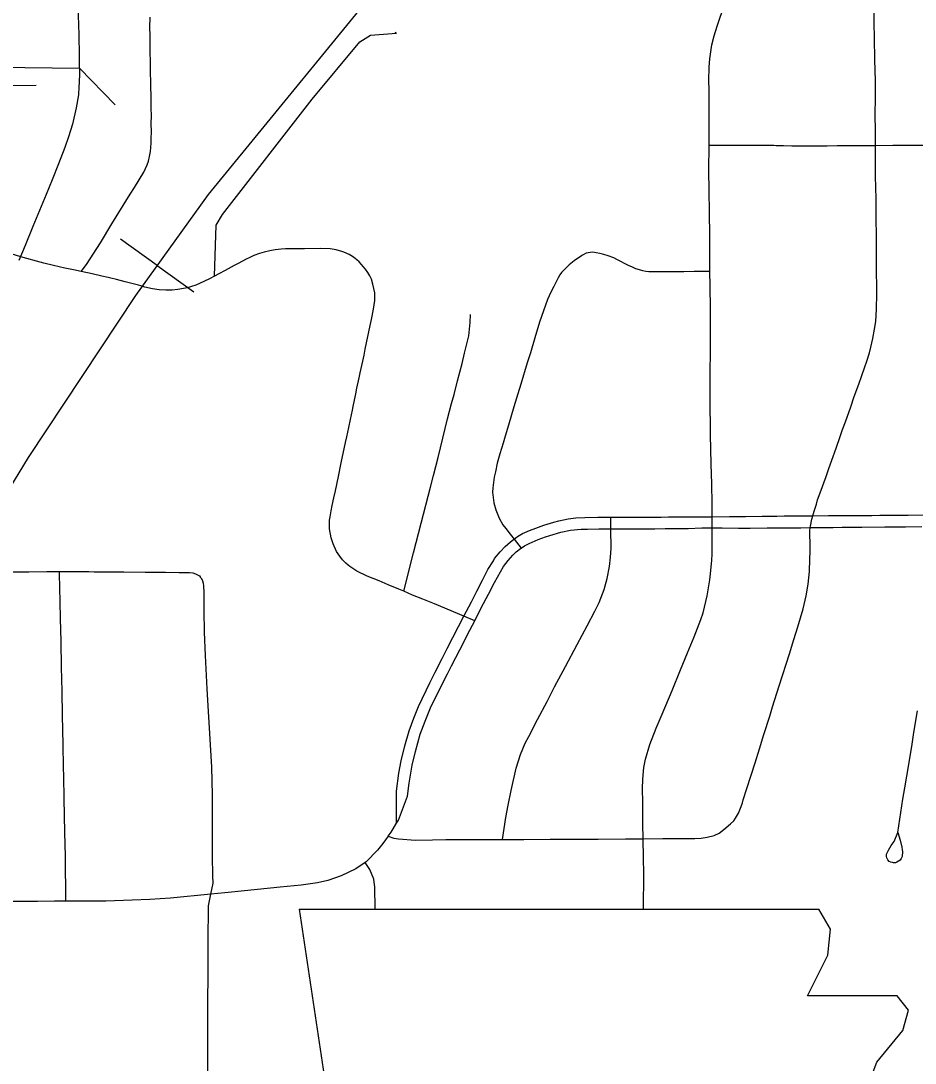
# Model space of a CAD drawing. Extents: x -19 to 366, y -4 to 359.
# Drawn here: x 155.44 to 155.936, y 194.808 to 195.386 of the extents above; entities that cross this region are included whole.
import ezdxf

# ---------------------------------------------------------------- set-up
doc = ezdxf.new("R2010")
doc.units = 0
for name, color, linetype in [('Level 10', 7, 'Continuous'), ('Level 21', 7, 'Continuous'), ('Level 33', 7, 'Continuous'), ('Level 37', 7, 'Continuous'), ('Level 40', 7, 'Continuous'), ('Level 60', 7, 'Continuous')]:
    doc.layers.add(name, color=color, linetype=linetype)

msp = doc.modelspace()

# ---------------------------------------------------------------- linework, layer by layer
at = {"layer": 'Level 10'}
msp.add_line((155.4251, 195.36064), (155.47245, 195.36001), dxfattribs=at)
for points in [[(155.47245, 195.36001), (155.47253, 195.36648), (155.47225, 195.3791), (155.47212, 195.38356), (155.47198, 195.38988), (155.47192, 195.39555), (155.47191, 195.39822)], [(155.47245, 195.36001), (155.47241, 195.35701), (155.47222, 195.35213), (155.47213, 195.3497)], [(155.47213, 195.3497), (155.47191, 195.34523), (155.4706, 195.33801), (155.4686, 195.32899), (155.46645, 195.32201), (155.46442, 195.31613), (155.46091, 195.30703), (155.45731, 195.29811), (155.45406, 195.29009)], [(155.45406, 195.29009), (155.44667, 195.27228), (155.44233, 195.26181), (155.43887, 195.25343)]]:
    msp.add_lwpolyline(points, dxfattribs=at)
at = {"layer": 'Level 21'}
for p, q in [((155.5944, 194.89384), (155.60882, 194.79772)), ((155.88918, 194.88263), (155.88254, 194.8937)), ((155.88758, 194.86821), (155.88918, 194.88263)), ((155.87637, 194.84578), (155.88758, 194.86821)), ((155.92603, 194.84578), (155.87637, 194.84578)), ((155.93244, 194.83777), (155.92603, 194.84578)), ((155.92923, 194.82656), (155.93244, 194.83777)), ((155.91482, 194.80893), (155.92923, 194.82656)), ((155.90681, 194.78811), (155.91482, 194.80893))]:
    msp.add_line(p, q, dxfattribs=at)
msp.add_lwpolyline([(155.5944, 194.89384), (155.88254, 194.8937)], dxfattribs=at)
at = {"layer": 'Level 33'}
for points in [[(155.91406, 195.31724), (155.91412, 195.3253), (155.91392, 195.33441), (155.914, 195.34366), (155.91398, 195.35284), (155.91377, 195.36484), (155.91358, 195.37672), (155.91337, 195.38511), (155.91327, 195.39174), (155.91311, 195.40739), (155.91297, 195.41903), (155.91289, 195.43146), (155.91256, 195.46125), (155.9124, 195.47224), (155.91223, 195.48352), (155.91197, 195.48735), (155.91157, 195.49056), (155.91128, 195.4932), (155.91058, 195.49573), (155.90994, 195.49754), (155.90919, 195.4987), (155.90712, 195.50067)], [(155.82175, 195.31741), (155.82179, 195.32329), (155.82178, 195.33228), (155.82175, 195.33895), (155.82174, 195.34781), (155.82165, 195.35324), (155.82179, 195.36062), (155.82212, 195.36528), (155.82334, 195.37294), (155.82463, 195.37799), (155.82627, 195.38326), (155.82817, 195.3888), (155.82959, 195.39272), (155.83084, 195.39601), (155.83284, 195.40056), (155.83444, 195.40399), (155.83684, 195.40753)], [(155.47345, 195.24736), (155.47636, 195.25124), (155.48417, 195.26322), (155.49044, 195.27383), (155.50054, 195.29023), (155.50296, 195.29389), (155.50811, 195.30246), (155.51002, 195.3065), (155.51079, 195.30855), (155.51138, 195.31098), (155.51179, 195.31379), (155.51205, 195.31612), (155.51219, 195.31867), (155.51231, 195.32098), (155.51236, 195.32478), (155.5123, 195.32938), (155.51236, 195.3337), (155.5123, 195.33809), (155.51223, 195.34183), (155.51198, 195.35261), (155.51191, 195.35741), (155.51191, 195.35904), (155.5118, 195.36411), (155.51177, 195.36851), (155.51173, 195.37375), (155.51164, 195.37839), (155.51158, 195.38251), (155.51172, 195.38827)], [(155.54746, 195.2448), (155.54833, 195.27296), (155.55173, 195.27892), (155.60154, 195.34292), (155.62792, 195.37465), (155.63399, 195.37841), (155.64828, 195.37949), (155.64761, 195.37979)], [(155.34181, 195.3381), (155.34317, 195.34197), (155.34619, 195.34558), (155.35006, 195.34838), (155.35414, 195.34977), (155.35702, 195.35013), (155.36348, 195.35044), (155.36582, 195.35043), (155.37619, 195.3505), (155.3944, 195.3506), (155.39935, 195.35063), (155.39956, 195.35062), (155.41174, 195.35057), (155.41584, 195.35057), (155.4283, 195.35056), (155.43517, 195.35051), (155.44847, 195.35062)], [(155.82222, 195.2473), (155.82209, 195.25411), (155.82212, 195.26709), (155.82192, 195.28018), (155.82178, 195.29198), (155.82165, 195.30338), (155.82175, 195.31741)], [(155.82175, 195.31741), (155.82727, 195.31739), (155.83137, 195.31739), (155.83914, 195.31738), (155.84459, 195.31736), (155.84731, 195.31732), (155.85771, 195.31727), (155.85887, 195.31722), (155.86304, 195.31713), (155.8676, 195.31694), (155.87468, 195.317), (155.88351, 195.31706), (155.88727, 195.31706), (155.89274, 195.31711), (155.89769, 195.31716), (155.90468, 195.31717), (155.91406, 195.31724)], [(155.87928, 195.11186), (155.88005, 195.11436), (155.88129, 195.1183), (155.88197, 195.12065), (155.88344, 195.12464), (155.88665, 195.13374), (155.88822, 195.13811), (155.88984, 195.14268), (155.8922, 195.14931), (155.8944, 195.15588), (155.89584, 195.15977), (155.89742, 195.16398), (155.90039, 195.17236), (155.90231, 195.17795), (155.90483, 195.18483), (155.90653, 195.18962), (155.90801, 195.19386), (155.90932, 195.19758), (155.9107, 195.20216), (155.91155, 195.20545), (155.91264, 195.21013), (155.9136, 195.21529), (155.91419, 195.21952), (155.91471, 195.22643), (155.91474, 195.23493), (155.91468, 195.25127), (155.91459, 195.2663), (155.91449, 195.27743), (155.91435, 195.28753), (155.91414, 195.30025), (155.91412, 195.30654), (155.91401, 195.31081), (155.91406, 195.31724)], [(155.91406, 195.31724), (155.92372, 195.31731), (155.9244, 195.31731), (155.93267, 195.31737), (155.94247, 195.31739), (155.94948, 195.31738), (155.96255, 195.31743), (155.97082, 195.31758), (155.97543, 195.31776)], [(155.47345, 195.24736), (155.46918, 195.2483), (155.46437, 195.24925), (155.45807, 195.25062), (155.45268, 195.25198), (155.45063, 195.25253), (155.44122, 195.25499), (155.43336, 195.25739), (155.42598, 195.25951), (155.41698, 195.26245)], [(155.65245, 195.07), (155.64965, 195.07119), (155.64377, 195.07368), (155.63871, 195.07577), (155.63204, 195.07848), (155.62635, 195.08118), (155.62239, 195.08371), (155.62151, 195.0845), (155.62028, 195.08555), (155.61839, 195.08749), (155.61684, 195.08944), (155.6151, 195.09215), (155.61315, 195.09635), (155.61203, 195.09974), (155.61118, 195.10456), (155.61112, 195.1075), (155.61118, 195.1094), (155.6115, 195.11138), (155.61213, 195.11468), (155.61268, 195.11761), (155.6136, 195.12179), (155.61448, 195.12577), (155.61609, 195.1336), (155.61769, 195.14118), (155.62012, 195.1526), (155.62073, 195.15568), (155.62186, 195.16077), (155.62281, 195.16534), (155.62389, 195.17046), (155.62433, 195.17249), (155.62577, 195.17957), (155.62637, 195.18256), (155.62757, 195.1884), (155.62818, 195.19113), (155.62966, 195.19759), (155.63037, 195.20096), (155.63105, 195.20429), (155.63381, 195.21735), (155.63454, 195.22066), (155.63567, 195.22634), (155.63638, 195.23124), (155.63625, 195.23546), (155.6353, 195.24038), (155.63439, 195.24307), (155.63353, 195.2449), (155.63248, 195.24668), (155.63117, 195.24859), (155.62992, 195.25006), (155.62896, 195.25121), (155.62759, 195.25262), (155.62633, 195.25374), (155.62533, 195.25456), (155.62397, 195.25555), (155.62209, 195.25672), (155.61921, 195.25803), (155.61742, 195.25865), (155.61546, 195.25919), (155.61493, 195.2593), (155.61163, 195.2598), (155.60594, 195.25999), (155.59722, 195.25993), (155.58943, 195.25989), (155.58673, 195.25982), (155.5843, 195.25962), (155.58109, 195.25927), (155.57816, 195.25886), (155.57495, 195.258), (155.57236, 195.25723), (155.56913, 195.2561), (155.56691, 195.25507), (155.56448, 195.25389), (155.56087, 195.25196), (155.55828, 195.25062), (155.5532, 195.24786), (155.5498, 195.24603), (155.54746, 195.2448)], [(155.82222, 195.2473), (155.81706, 195.24725), (155.81343, 195.24722), (155.80768, 195.2472), (155.80247, 195.24713), (155.79778, 195.24709), (155.79688, 195.24707), (155.7884, 195.24715), (155.78671, 195.24734), (155.785, 195.24763), (155.78307, 195.24817), (155.78108, 195.24885), (155.77933, 195.24965), (155.77709, 195.2507), (155.7706, 195.25396), (155.76882, 195.25489), (155.76576, 195.25599), (155.76337, 195.25672), (155.76122, 195.25722), (155.75919, 195.25775), (155.75729, 195.25795), (155.75585, 195.25791), (155.75476, 195.25772), (155.75359, 195.25739), (155.75154, 195.25632), (155.75091, 195.25594), (155.74687, 195.25318), (155.74421, 195.25107), (155.74188, 195.24883), (155.73996, 195.24673), (155.73895, 195.24544), (155.73801, 195.24375), (155.73554, 195.23908), (155.73398, 195.23587), (155.73214, 195.23175), (155.73093, 195.22872), (155.72766, 195.21921), (155.72508, 195.21047), (155.72263, 195.20225), (155.72088, 195.19659), (155.7173, 195.1848), (155.71571, 195.17947), (155.71348, 195.17231), (155.7104, 195.16215), (155.70864, 195.15607), (155.70748, 195.15216), (155.70569, 195.14616), (155.70423, 195.14097), (155.70317, 195.13622), (155.70254, 195.13334), (155.70171, 195.12731), (155.70158, 195.12506), (155.70226, 195.11904), (155.70339, 195.11526), (155.70536, 195.11062), (155.70736, 195.10688), (155.70908, 195.10476), (155.71137, 195.10178), (155.71364, 195.099)], [(155.54746, 195.2448), (155.54464, 195.24331), (155.53914, 195.24061), (155.53696, 195.23977), (155.53457, 195.23895), (155.53236, 195.23826), (155.5301, 195.2378), (155.52697, 195.23729), (155.5238, 195.23697), (155.52044, 195.2369), (155.51671, 195.23719), (155.51289, 195.23766), (155.50881, 195.23871), (155.50656, 195.2393), (155.5052, 195.2397), (155.49789, 195.24167), (155.49293, 195.24289), (155.48981, 195.24363), (155.48845, 195.24395), (155.48489, 195.24481), (155.47953, 195.24603), (155.47345, 195.24736)], [(155.82347, 195.11136), (155.82344, 195.11874), (155.82319, 195.12944), (155.82292, 195.1407), (155.82251, 195.15676), (155.82244, 195.17724), (155.82242, 195.19224), (155.82249, 195.20189), (155.8225, 195.21572), (155.82258, 195.22664), (155.82236, 195.23942), (155.82222, 195.2473)], [(155.65245, 195.07), (155.65786, 195.09131), (155.66205, 195.10787), (155.66721, 195.12779), (155.66884, 195.13415), (155.67138, 195.14418), (155.67671, 195.16567), (155.67892, 195.17413), (155.68024, 195.17903), (155.68219, 195.1867), (155.68469, 195.19639), (155.68607, 195.20197), (155.68845, 195.21164), (155.68918, 195.21898), (155.68942, 195.22355)], [(155.71364, 195.099), (155.71554, 195.10042), (155.71821, 195.10199), (155.72221, 195.1038), (155.72556, 195.10508), (155.73004, 195.10661), (155.73564, 195.10837), (155.73832, 195.10909), (155.74364, 195.11019), (155.74782, 195.11069), (155.75274, 195.11096), (155.76005, 195.11103), (155.7673, 195.11103)], [(155.7673, 195.11103), (155.77284, 195.11103), (155.77649, 195.11106), (155.78146, 195.11109), (155.79513, 195.11114), (155.79922, 195.11124), (155.80393, 195.11128), (155.80995, 195.1113), (155.81307, 195.11131), (155.82347, 195.11136)], [(155.7673, 195.10458), (155.7673, 195.11103)], [(155.82347, 195.11136), (155.83306, 195.1114), (155.84194, 195.11152), (155.85117, 195.11167), (155.85924, 195.11171), (155.86346, 195.11178), (155.87132, 195.11179), (155.87928, 195.11186)], [(155.82349, 195.10513), (155.82347, 195.11136)], [(155.87791, 195.10532), (155.878, 195.1062), (155.87874, 195.11005), (155.87928, 195.11186)], [(155.87928, 195.11186), (155.88801, 195.11195), (155.89007, 195.11195), (155.89583, 195.11199), (155.89791, 195.11202), (155.90471, 195.11203), (155.91202, 195.11211), (155.91645, 195.11214), (155.92377, 195.11219), (155.93004, 195.11222), (155.93054, 195.11227), (155.93215, 195.11228), (155.94198, 195.11236)], [(155.70721, 194.93247), (155.70907, 194.94467), (155.71038, 194.95144), (155.71189, 194.95956), (155.71467, 194.97188), (155.71709, 194.97957), (155.71977, 194.98576), (155.72168, 194.98945), (155.72663, 194.99897), (155.73185, 195.00895), (155.73608, 195.01698), (155.74209, 195.02829), (155.74859, 195.04055), (155.75413, 195.05086), (155.75844, 195.05901), (155.76083, 195.06373), (155.76357, 195.07105), (155.76519, 195.07714), (155.76646, 195.08369), (155.76704, 195.08886), (155.76734, 195.09381), (155.7673, 195.10458)], [(155.71758, 195.09398), (155.71944, 195.09519), (155.72195, 195.09656), (155.72684, 195.09866), (155.72899, 195.09944), (155.73099, 195.10017), (155.73335, 195.10095), (155.73955, 195.10277), (155.7448, 195.10384), (155.75083, 195.10439), (155.75428, 195.1045), (155.76051, 195.10458), (155.7673, 195.10458)], [(155.7673, 195.10458), (155.77569, 195.10458), (155.77948, 195.10462), (155.78296, 195.10462), (155.78871, 195.10469), (155.79158, 195.1047), (155.79733, 195.10476), (155.80029, 195.10478), (155.81019, 195.10488), (155.81776, 195.10511), (155.82349, 195.10513)], [(155.78519, 194.93282), (155.78503, 194.94115), (155.78493, 194.95314), (155.7849, 194.96052), (155.785, 194.9659), (155.78554, 194.9724), (155.7864, 194.97698), (155.78885, 194.98514), (155.7924, 194.99407), (155.79563, 195.00184), (155.80118, 195.01503), (155.80586, 195.02641), (155.80981, 195.03585), (155.81348, 195.04474), (155.8171, 195.0544), (155.81838, 195.05816), (155.82073, 195.06748), (155.82222, 195.07645), (155.82257, 195.07972), (155.82322, 195.08729), (155.82338, 195.09055), (155.82339, 195.09347), (155.82352, 195.09766), (155.82349, 195.10513)], [(155.78519, 194.93282), (155.79608, 194.93293), (155.80427, 194.93297), (155.81386, 194.93299), (155.81738, 194.9332), (155.82066, 194.93365), (155.82456, 194.9347), (155.82732, 194.93595), (155.83001, 194.93787), (155.8337, 194.94118), (155.83541, 194.94279), (155.83648, 194.94419), (155.838, 194.947), (155.8396, 194.9507), (155.84029, 194.95276), (155.8407, 194.9544), (155.84269, 194.96061), (155.84726, 194.97494), (155.84977, 194.98272), (155.85221, 194.99057), (155.85539, 195.0008), (155.85701, 195.00591), (155.86064, 195.01761), (155.86627, 195.03526), (155.86878, 195.04328), (155.87096, 195.05025), (155.87393, 195.06029), (155.87565, 195.06756), (155.87672, 195.07398), (155.87743, 195.08094), (155.87772, 195.08776), (155.87776, 195.09217), (155.87775, 195.09248), (155.87777, 195.09346), (155.87775, 195.09723), (155.87764, 195.10073), (155.8777, 195.10352), (155.87791, 195.10532)], [(155.82349, 195.10513), (155.82905, 195.10515), (155.83806, 195.10503), (155.84457, 195.10509), (155.85397, 195.10519), (155.85816, 195.1052), (155.86389, 195.10525), (155.86728, 195.10528), (155.8727, 195.10526), (155.87791, 195.10532)], [(155.87791, 195.10532), (155.88558, 195.1054), (155.89055, 195.10544), (155.8955, 195.10548), (155.90649, 195.10559), (155.91925, 195.1057), (155.93073, 195.1058), (155.93971, 195.10586)], [(155.68569, 195.0562), (155.68986, 195.06409), (155.69288, 195.07001), (155.69604, 195.07616), (155.69908, 195.08203), (155.70206, 195.08691), (155.70278, 195.08815), (155.70582, 195.09196), (155.70858, 195.0948), (155.7101, 195.09617), (155.71151, 195.09741), (155.71327, 195.09872), (155.71364, 195.099)], [(155.71364, 195.099), (155.71758, 195.09398)], [(155.69171, 195.05367), (155.69538, 195.06077), (155.69939, 195.06844), (155.70275, 195.07497), (155.70763, 195.08378), (155.71034, 195.08716), (155.71291, 195.09005), (155.7148, 195.09193), (155.71711, 195.09367), (155.71758, 195.09398)], [(155.39177, 195.0367), (155.3951, 195.0426), (155.39744, 195.04659), (155.39939, 195.0501), (155.40157, 195.05421), (155.40386, 195.05849), (155.4055, 195.0614), (155.40779, 195.06539), (155.4089, 195.06732), (155.41165, 195.07283), (155.41356, 195.076), (155.4152, 195.07754), (155.41643, 195.07836), (155.41727, 195.07894), (155.41873, 195.07976), (155.42077, 195.08053), (155.422, 195.08076), (155.42344, 195.08081), (155.43061, 195.08086), (155.43452, 195.08087), (155.44442, 195.08089), (155.45434, 195.08095), (155.4578, 195.08096), (155.4613, 195.08096)], [(155.4613, 195.08096), (155.47014, 195.08097), (155.47765, 195.08094), (155.48056, 195.08088), (155.49236, 195.08081), (155.49707, 195.08077), (155.50899, 195.0807), (155.52024, 195.08064), (155.52773, 195.08052), (155.53349, 195.0804), (155.53529, 195.08021), (155.53682, 195.07975), (155.53749, 195.07941), (155.53899, 195.0785), (155.53945, 195.07804)], [(155.46493, 194.89815), (155.46468, 194.92319), (155.46438, 194.93628), (155.46403, 194.95519), (155.46378, 194.96733), (155.46363, 194.97256), (155.46344, 194.98506), (155.46312, 195.00114), (155.46282, 195.01462), (155.46253, 195.02802), (155.4623, 195.04211), (155.46201, 195.05496), (155.4618, 195.06426), (155.46134, 195.0797), (155.4613, 195.08096)], [(155.54538, 194.90209), (155.54664, 194.90828), (155.54649, 194.91253), (155.54634, 194.9232), (155.54628, 194.9361), (155.54627, 194.95724), (155.54586, 194.97243), (155.54478, 194.99117), (155.54406, 195.00333), (155.5433, 195.01588), (155.5423, 195.03447), (155.54179, 195.04734), (155.54168, 195.05914), (155.54157, 195.06889), (155.54147, 195.07316), (155.54132, 195.07435), (155.54093, 195.07554), (155.54039, 195.07692), (155.53963, 195.07775), (155.53958, 195.07794), (155.53945, 195.07804)], [(155.68569, 195.0562), (155.66938, 195.06303), (155.66291, 195.06564), (155.6573, 195.06796), (155.65245, 195.07)], [(155.64839, 194.94138), (155.64833, 194.95925), (155.64969, 194.96922), (155.65093, 194.97598), (155.65293, 194.98435), (155.65539, 194.99262), (155.65787, 194.99965), (155.66048, 195.00613), (155.66681, 195.01933), (155.6698, 195.0252), (155.67372, 195.03285), (155.6765, 195.03823), (155.67963, 195.04436), (155.68267, 195.05049), (155.68569, 195.0562)], [(155.69171, 195.05367), (155.68569, 195.0562)], [(155.64839, 194.94138), (155.64945, 194.94311), (155.65452, 194.95652), (155.65542, 194.96359), (155.65709, 194.97367), (155.65883, 194.98111), (155.66155, 194.99075), (155.6642, 194.99803), (155.66715, 195.00532), (155.67381, 195.01886), (155.67663, 195.02433), (155.67884, 195.02862), (155.68126, 195.03327), (155.68572, 195.0419), (155.68782, 195.04614), (155.69171, 195.05367)], [(155.92638, 194.9363), (155.92924, 194.9547), (155.93035, 194.9611), (155.93252, 194.974), (155.93434, 194.98531), (155.93538, 194.99167), (155.93739, 195.00378)], [(155.64377, 194.93431), (155.64541, 194.93652), (155.64839, 194.94138)], [(155.64377, 194.93431), (155.6407, 194.93011), (155.63778, 194.92651), (155.63146, 194.91999), (155.63092, 194.91965)], [(155.64377, 194.93431), (155.64677, 194.93316), (155.6495, 194.93275), (155.65886, 194.93206), (155.66825, 194.9323), (155.67571, 194.93234), (155.68516, 194.93245), (155.69574, 194.93247), (155.70721, 194.93247)], [(155.92638, 194.9363), (155.92769, 194.93197), (155.92861, 194.92819), (155.92887, 194.92677), (155.92897, 194.92571), (155.92877, 194.92301), (155.92831, 194.9218), (155.92767, 194.921), (155.92674, 194.92035), (155.9259, 194.91987), (155.92515, 194.91954), (155.92414, 194.91951), (155.92356, 194.9196), (155.92258, 194.91988), (155.92158, 194.9203), (155.92082, 194.92105), (155.92031, 194.92226), (155.92015, 194.92303), (155.92016, 194.92424), (155.92127, 194.92657), (155.92271, 194.92901), (155.92442, 194.93126), (155.92638, 194.9363)], [(155.70721, 194.93247), (155.71893, 194.93246), (155.73366, 194.93257), (155.74372, 194.93257), (155.76025, 194.93263), (155.77536, 194.93272), (155.78519, 194.93282)], [(155.7854, 194.89375), (155.78546, 194.9133), (155.78541, 194.92217), (155.78519, 194.93282)], [(155.63092, 194.91965), (155.62577, 194.91624), (155.61762, 194.91234), (155.61026, 194.90961), (155.60443, 194.90836), (155.59542, 194.90714), (155.58382, 194.90597), (155.56397, 194.90389), (155.55318, 194.90286), (155.54538, 194.90209)], [(155.63642, 194.89382), (155.6363, 194.9062), (155.63604, 194.90873), (155.6357, 194.91049), (155.6335, 194.91586), (155.63092, 194.91965)], [(155.54538, 194.90209), (155.52297, 194.89988), (155.51158, 194.89923), (155.50167, 194.89876), (155.487, 194.89829), (155.4735, 194.89819), (155.46493, 194.89815)], [(155.54234, 194.77345), (155.54183, 194.78491), (155.54206, 194.78748), (155.54314, 194.78957), (155.54338, 194.79082), (155.54359, 194.79277), (155.54359, 194.79677), (155.54367, 194.81047), (155.54369, 194.82094), (155.54372, 194.82957), (155.54376, 194.84153), (155.54383, 194.85822), (155.5439, 194.86998), (155.54388, 194.88045), (155.54399, 194.89091), (155.54404, 194.89559), (155.54538, 194.90209)], [(155.46493, 194.89815), (155.46327, 194.89818), (155.4587, 194.89818), (155.44911, 194.89809), (155.43443, 194.89804), (155.42263, 194.89805), (155.41257, 194.89802), (155.40267, 194.89788), (155.39627, 194.89794)]]:
    msp.add_lwpolyline(points, dxfattribs=at)
at = {"layer": 'Level 37'}
msp.add_lwpolyline([(155.47245, 195.35999), (155.49225, 195.33962)], dxfattribs=at)
at = {"layer": 'Level 40'}
for q in [(155.49527, 195.26524), (155.53582, 195.23599)]:
    msp.add_line((155.51554, 195.25062), q, dxfattribs=at)
for points in [[(155.6498, 195.41952), (155.54391, 195.28993), (155.50352, 195.23396), (155.44399, 195.14417), (155.41797, 195.10167), (155.3734, 195.02295), (155.32075, 194.91969), (155.28904, 194.85504), (155.21456, 194.69731), (155.1329, 194.52401), (155.10567, 194.46715), (155.09161, 194.43841), (155.08264, 194.42375), (155.04615, 194.37496), (154.95072, 194.25075), (154.84154, 194.10918), (154.83137, 194.09512), (154.82329, 194.07716), (154.81761, 194.06189), (154.81522, 194.04962), (154.81282, 194.03232), (154.81192, 194.01466), (154.81192, 193.99461), (154.81304, 193.98555)], [(155.6498, 195.41952), (155.54391, 195.28993), (155.50352, 195.23396), (155.44399, 195.14417), (155.41797, 195.10167), (155.3734, 195.02295), (155.32075, 194.91969), (155.28904, 194.85504), (155.21456, 194.69731), (155.1329, 194.52401), (155.10567, 194.46715), (155.09161, 194.43841), (155.08264, 194.42375), (155.04615, 194.37496), (154.95072, 194.25075), (154.84154, 194.10918), (154.83137, 194.09512), (154.82894, 194.08972)]]:
    msp.add_lwpolyline(points, dxfattribs=at)
at = {"layer": 'Level 60'}
for points in [[(156.50946, 189.3937), (156.44759, 191.65634), (156.2114, 200.27623), (155.97446, 208.89626), (155.73678, 217.51643), (155.49836, 226.13674), (155.2592, 234.75719), (155.01929, 243.37778), (154.77865, 251.9985), (154.53727, 260.61937), (154.29515, 269.24038), (154.0523, 277.86152), (153.80871, 286.48281), (153.56438, 295.10424), (153.31933, 303.72581), (153.07354, 312.34752), (152.82702, 320.96938), (152.57978, 329.59137), (152.3318, 338.21351), (152.0831, 346.83579)], [(0, 189.51617), (7.11214, 189.52059), (14.22427, 189.53386), (21.33637, 189.55597), (28.44845, 189.58693), (35.56048, 189.62672), (42.67245, 189.67537), (49.78436, 189.73285), (56.89619, 189.79918), (64.00793, 189.87436), (71.11958, 189.95838), (78.23111, 190.05124), (85.34253, 190.15294), (92.45381, 190.26349), (99.56495, 190.38288), (106.67593, 190.51112), (113.78675, 190.6482), (120.89739, 190.79412), (128.00785, 190.94888), (135.11811, 191.11248), (142.22816, 191.28493), (149.33799, 191.46621), (156.44759, 191.65634), (163.55694, 191.85531), (170.66605, 192.06312), (177.77489, 192.27977), (184.88345, 192.50526), (191.99173, 192.73959), (199.09971, 192.98276), (206.20739, 193.23477), (213.31474, 193.49561), (220.42177, 193.7653), (227.52845, 194.04382), (234.63479, 194.33118), (241.74076, 194.62738), (248.84635, 194.93241), (255.95157, 195.24628), (263.05638, 195.56898), (270.16079, 195.90052), (277.26478, 196.24089), (284.36834, 196.5901), (291.47147, 196.94814), (298.57414, 197.31501), (305.67635, 197.69072), (312.77809, 198.07525), (319.87934, 198.46862), (326.9801, 198.87082), (334.08035, 199.28185), (341.18009, 199.7017)]]:
    msp.add_spline(points, degree=3, dxfattribs=at)

doc.saveas('drawing.dxf')
